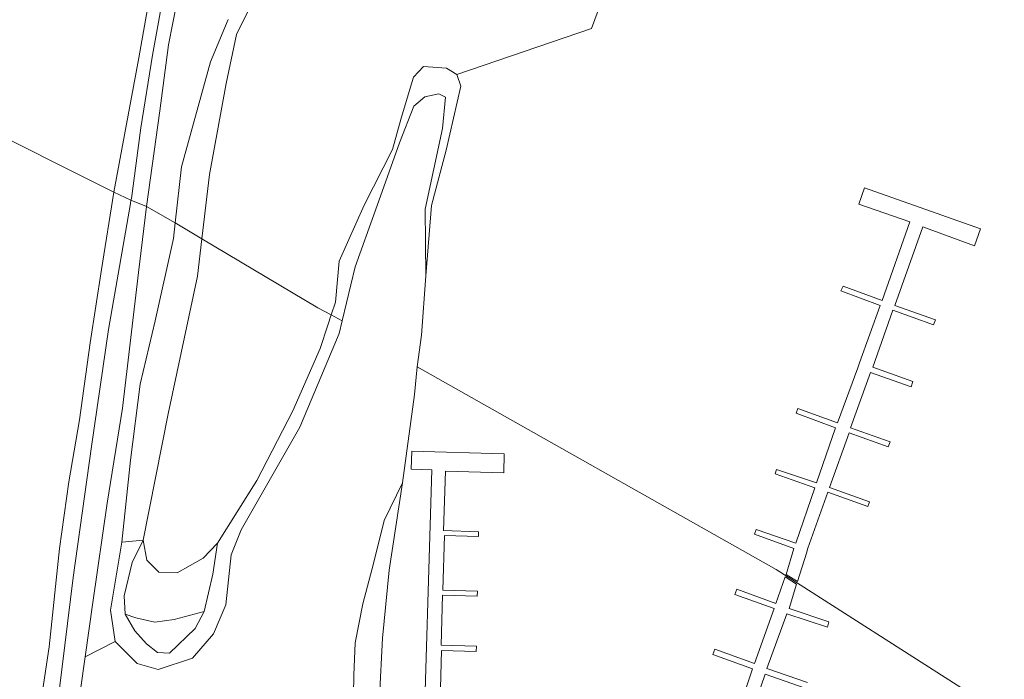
# Model space of a CAD drawing. Extents: x 184422 to 188298, y 343471 to 350189.
# Tile 494 of 513: x 186970 to 187085, y 349590 to 349668. Entities that reach past the tile are written whole.
import ezdxf

# ---------------------------------------------------------------- set-up
doc = ezdxf.new("R2010")
doc.units = 0
for name, color, linetype, lineweight in [('B-WA-GR-GRAS-GV', 252, 'Continuous', 13), ('B-WA-GR-GROENVOORZIENING-GV', 252, 'Continuous', 18), ('B-WA-GR-STRUIK-GV', 252, 'Continuous', 13), ('B-WA-GW-TALUD_KRUIN-G', 252, 'Continuous', 18), ('B-WA-KW-KUNSTWERK_STEIGER-GV', 252, 'Continuous', 18), ('B-WA-OG-WATER-GV', 252, 'Continuous', 18), ('B-WA-OG-WATER_SLOOT-GV', 252, 'Continuous', 18), ('B-WA-VH-VERHARDING_OPEN-GV', 252, 'Continuous', 18)]:
    doc.layers.add(name, color=color, linetype=linetype, lineweight=lineweight)

msp = doc.modelspace()

# ---------------------------------------------------------------- linework, layer by layer
at = {"layer": 'B-WA-GR-GRAS-GV', "flags": 128}
for points in [[(186986.865, 349672.179), (186985.364, 349663.739), (186983.998, 349655.195), (186982.875, 349646.86), (186982.798, 349646.667), (186984.642, 349645.946), (186986.213, 349657.177), (186987.231, 349664.926), (186988.761, 349672.72)], [(186986.865, 349672.179), (186985.364, 349663.739), (186983.998, 349655.195), (186982.875, 349646.86), (186982.798, 349646.667), (186984.642, 349645.946), (186986.213, 349657.177), (186987.231, 349664.926), (186988.761, 349672.72)], [(186986.865, 349672.179), (186985.364, 349663.739), (186983.998, 349655.195), (186982.875, 349646.86), (186982.798, 349646.667), (186984.642, 349645.946), (186986.213, 349657.177), (186987.231, 349664.926), (186988.761, 349672.72)], [(186976.877, 349589.119), (186977.434, 349593.008), (186978.351, 349599.407), (186980.015, 349611.059), (186981.831, 349622.247), (186983.708, 349638.181), (186984.642, 349645.946), (186982.798, 349646.667), (186982.781, 349646.279), (186980.172, 349631.463), (186978.183, 349617.732), (186976.05, 349602.357), (186974.394, 349588.968)], [(186976.877, 349589.119), (186977.434, 349593.008), (186978.351, 349599.407), (186980.015, 349611.059), (186981.831, 349622.247), (186983.708, 349638.181), (186984.642, 349645.946), (186982.798, 349646.667), (186982.781, 349646.279), (186980.172, 349631.463), (186978.183, 349617.732), (186976.05, 349602.357), (186974.394, 349588.968)], [(186976.877, 349589.119), (186977.434, 349593.008), (186978.351, 349599.407), (186980.015, 349611.059), (186981.831, 349622.247), (186983.708, 349638.181), (186984.642, 349645.946), (186982.798, 349646.667), (186982.781, 349646.279), (186980.172, 349631.463), (186978.183, 349617.732), (186976.05, 349602.357), (186974.394, 349588.968)]]:
    msp.add_lwpolyline(points, dxfattribs=at)
for points in [[(186980.951, 349594.803), (186980.438, 349598.506), (186981.755, 349606.507), (186982.785, 349616.127), (186983.89, 349625.053), (186985.678, 349632.497), (186987.801, 349642.165), (186988.008, 349644.006), (186984.642, 349645.946), (186983.708, 349638.181), (186981.831, 349622.247), (186980.015, 349611.059), (186978.351, 349599.407), (186977.434, 349593.008)], [(186980.951, 349594.803), (186980.438, 349598.506), (186981.755, 349606.507), (186982.785, 349616.127), (186983.89, 349625.053), (186985.678, 349632.497), (186987.801, 349642.165), (186988.008, 349644.006), (186984.642, 349645.946), (186983.708, 349638.181), (186981.831, 349622.247), (186980.015, 349611.059), (186978.351, 349599.407), (186977.434, 349593.008)], [(186980.951, 349594.803), (186980.438, 349598.506), (186981.755, 349606.507), (186982.785, 349616.127), (186983.89, 349625.053), (186985.678, 349632.497), (186987.801, 349642.165), (186988.008, 349644.006), (186984.642, 349645.946), (186983.708, 349638.181), (186981.831, 349622.247), (186980.015, 349611.059), (186978.351, 349599.407), (186977.434, 349593.008)], [(186991.406, 349598.328), (186987.907, 349597.387), (186985.626, 349597.091), (186983.4, 349597.591), (186982.135, 349598.038), (186983.287, 349596.082), (186984.649, 349594.56), (186985.955, 349593.518), (186987.364, 349593.454), (186990.372, 349596.36)], [(186991.406, 349598.328), (186987.907, 349597.387), (186985.626, 349597.091), (186983.4, 349597.591), (186982.135, 349598.038), (186983.287, 349596.082), (186984.649, 349594.56), (186985.955, 349593.518), (186987.364, 349593.454), (186990.372, 349596.36)], [(186991.406, 349598.328), (186987.907, 349597.387), (186985.626, 349597.091), (186983.4, 349597.591), (186982.135, 349598.038), (186983.287, 349596.082), (186984.649, 349594.56), (186985.955, 349593.518), (186987.364, 349593.454), (186990.372, 349596.36)]]:
    msp.add_lwpolyline(points, close=True, dxfattribs=at)
at = {"layer": 'B-WA-GR-GROENVOORZIENING-GV', "flags": 128}
msp.add_lwpolyline([(187008.928, 349586.407), (187008.979, 349590.852), (187009.136, 349594.652), (187010.048, 349599.259), (187011.318, 349603.974), (187012.556, 349609.031), (187014.704, 349613.464), (187016.108, 349623.862), (187016.44, 349627.091), (187016.961, 349630.826), (187017.44, 349637.793), (187017.368, 349645.643), (187019.393, 349655.11), (187019.775, 349658.792), (187018.974, 349659.179), (187017.323, 349658.826), (187016.046, 349657.715), (187014.381, 349653.42), (187011.54, 349645.498), (187009.145, 349638.841), (187007.618, 349632.505), (187007.262, 349631.031), (187002.674, 349620.005), (186995.78, 349607.954), (186994.594, 349604.99), (186993.978, 349599.119), (186992.499, 349595.72), (186990.053, 349592.872), (186986.03, 349591.526), (186983.57, 349592.222), (186980.951, 349594.803), (186977.434, 349593.008), (186976.877, 349589.119)], dxfattribs=at)
msp.add_lwpolyline([(187008.928, 349586.407), (187008.979, 349590.852), (187009.136, 349594.652), (187010.048, 349599.259), (187011.318, 349603.974), (187012.556, 349609.031), (187014.704, 349613.464), (187016.108, 349623.862), (187016.44, 349627.091), (187016.961, 349630.826), (187017.44, 349637.793), (187017.368, 349645.643), (187019.393, 349655.11), (187019.775, 349658.792), (187018.974, 349659.179), (187017.323, 349658.826), (187016.046, 349657.715), (187014.381, 349653.42), (187011.54, 349645.498), (187009.145, 349638.841), (187007.618, 349632.505), (187007.262, 349631.031), (187002.674, 349620.005), (186995.78, 349607.954), (186994.594, 349604.99), (186993.978, 349599.119), (186992.499, 349595.72), (186990.053, 349592.872), (186986.03, 349591.526), (186983.57, 349592.222), (186980.951, 349594.803), (186977.434, 349593.008), (186976.877, 349589.119)], dxfattribs=at)
msp.add_lwpolyline([(187008.928, 349586.407), (187008.979, 349590.852), (187009.136, 349594.652), (187010.048, 349599.259), (187011.318, 349603.974), (187012.556, 349609.031), (187014.704, 349613.464), (187016.108, 349623.862), (187016.44, 349627.091), (187016.961, 349630.826), (187017.44, 349637.793), (187017.368, 349645.643), (187019.393, 349655.11), (187019.775, 349658.792), (187018.974, 349659.179), (187017.323, 349658.826), (187016.046, 349657.715), (187014.381, 349653.42), (187011.54, 349645.498), (187009.145, 349638.841), (187007.618, 349632.505), (187007.262, 349631.031), (187002.674, 349620.005), (186995.78, 349607.954), (186994.594, 349604.99), (186993.978, 349599.119), (186992.499, 349595.72), (186990.053, 349592.872), (186986.03, 349591.526), (186983.57, 349592.222), (186980.951, 349594.803), (186977.434, 349593.008), (186976.877, 349589.119)], dxfattribs=at)
msp.add_lwpolyline([(186982.135, 349598.038), (186983.4, 349597.591), (186985.626, 349597.091), (186987.907, 349597.387), (186991.406, 349598.328), (186992.457, 349602.715), (186992.987, 349606.366), (186991.321, 349604.621), (186988.264, 349602.89), (186986.077, 349602.96), (186984.7, 349604.366), (186984.271, 349606.712), (186982.964, 349604.094), (186982.023, 349600.189)], close=True, dxfattribs=at)
msp.add_lwpolyline([(186982.135, 349598.038), (186983.4, 349597.591), (186985.626, 349597.091), (186987.907, 349597.387), (186991.406, 349598.328), (186992.457, 349602.715), (186992.987, 349606.366), (186991.321, 349604.621), (186988.264, 349602.89), (186986.077, 349602.96), (186984.7, 349604.366), (186984.271, 349606.712), (186982.964, 349604.094), (186982.023, 349600.189)], close=True, dxfattribs=at)
msp.add_lwpolyline([(186982.135, 349598.038), (186983.4, 349597.591), (186985.626, 349597.091), (186987.907, 349597.387), (186991.406, 349598.328), (186992.457, 349602.715), (186992.987, 349606.366), (186991.321, 349604.621), (186988.264, 349602.89), (186986.077, 349602.96), (186984.7, 349604.366), (186984.271, 349606.712), (186982.964, 349604.094), (186982.023, 349600.189)], close=True, dxfattribs=at)
at = {"layer": 'B-WA-GR-STRUIK-GV', "flags": 128}
for points in [[(186988.761, 349672.72), (186987.231, 349664.926), (186986.213, 349657.177), (186984.642, 349645.946), (186988.008, 349644.006), (186988.747, 349650.591), (186992.159, 349662.926), (186994.245, 349667.923)], [(186988.761, 349672.72), (186987.231, 349664.926), (186986.213, 349657.177), (186984.642, 349645.946), (186988.008, 349644.006), (186988.747, 349650.591), (186992.159, 349662.926), (186994.245, 349667.923)], [(186988.761, 349672.72), (186987.231, 349664.926), (186986.213, 349657.177), (186984.642, 349645.946), (186988.008, 349644.006), (186988.747, 349650.591), (186992.159, 349662.926), (186994.245, 349667.923)], [(186994.245, 349667.923), (186992.159, 349662.926), (186988.747, 349650.591), (186988.008, 349644.006), (186991.156, 349642.133), (186992.041, 349649.68), (186994.016, 349660.406), (186995.231, 349666.153), (186996.649, 349669.087)], [(186994.245, 349667.923), (186992.159, 349662.926), (186988.747, 349650.591), (186988.008, 349644.006), (186991.156, 349642.133), (186992.041, 349649.68), (186994.016, 349660.406), (186995.231, 349666.153), (186996.649, 349669.087)], [(186994.245, 349667.923), (186992.159, 349662.926), (186988.747, 349650.591), (186988.008, 349644.006), (186991.156, 349642.133), (186992.041, 349649.68), (186994.016, 349660.406), (186995.231, 349666.153), (186996.649, 349669.087)]]:
    msp.add_lwpolyline(points, dxfattribs=at)
msp.add_lwpolyline([(186984.271, 349606.712), (186987.184, 349621.591), (186990.644, 349637.769), (186991.156, 349642.133), (186988.008, 349644.006), (186987.801, 349642.165), (186985.678, 349632.497), (186983.89, 349625.053), (186982.785, 349616.127), (186981.755, 349606.507)], close=True, dxfattribs=at)
msp.add_lwpolyline([(186984.271, 349606.712), (186987.184, 349621.591), (186990.644, 349637.769), (186991.156, 349642.133), (186988.008, 349644.006), (186987.801, 349642.165), (186985.678, 349632.497), (186983.89, 349625.053), (186982.785, 349616.127), (186981.755, 349606.507)], close=True, dxfattribs=at)
msp.add_lwpolyline([(186984.271, 349606.712), (186987.184, 349621.591), (186990.644, 349637.769), (186991.156, 349642.133), (186988.008, 349644.006), (186987.801, 349642.165), (186985.678, 349632.497), (186983.89, 349625.053), (186982.785, 349616.127), (186981.755, 349606.507)], close=True, dxfattribs=at)
at = {"layer": 'B-WA-GW-TALUD_KRUIN-G', "flags": 128}
for points in [[(186984.642, 349645.946), (186986.213, 349657.177), (186987.231, 349664.926), (186988.761, 349672.72), (186990.268, 349680.948), (186992.316, 349689.569), (186993.41, 349696.902), (186995.385, 349708.435), (186996.896, 349717.967), (186998.093, 349727.159), (186999.501, 349737.183), (187000.443, 349746.684)], [(186984.642, 349645.946), (186986.213, 349657.177), (186987.231, 349664.926), (186988.761, 349672.72), (186990.268, 349680.948), (186992.316, 349689.569), (186993.41, 349696.902), (186995.385, 349708.435), (186996.896, 349717.967), (186998.093, 349727.159), (186999.501, 349737.183), (187000.443, 349746.684)], [(186984.642, 349645.946), (186986.213, 349657.177), (186987.231, 349664.926), (186988.761, 349672.72), (186990.268, 349680.948), (186992.316, 349689.569), (186993.41, 349696.902), (186995.385, 349708.435), (186996.896, 349717.967), (186998.093, 349727.159), (186999.501, 349737.183), (187000.443, 349746.684)], [(186994.245, 349667.923), (186992.159, 349662.926), (186988.747, 349650.591), (186988.008, 349644.006)], [(186994.245, 349667.923), (186992.159, 349662.926), (186988.747, 349650.591), (186988.008, 349644.006)], [(186994.245, 349667.923), (186992.159, 349662.926), (186988.747, 349650.591), (186988.008, 349644.006)], [(186976.877, 349589.119), (186977.434, 349593.008), (186978.351, 349599.407), (186980.015, 349611.059), (186981.831, 349622.247), (186983.708, 349638.181), (186984.642, 349645.946)], [(186976.877, 349589.119), (186977.434, 349593.008), (186978.351, 349599.407), (186980.015, 349611.059), (186981.831, 349622.247), (186983.708, 349638.181), (186984.642, 349645.946)], [(186976.877, 349589.119), (186977.434, 349593.008), (186978.351, 349599.407), (186980.015, 349611.059), (186981.831, 349622.247), (186983.708, 349638.181), (186984.642, 349645.946)], [(186988.008, 349644.006), (186987.801, 349642.165), (186985.678, 349632.497), (186983.89, 349625.053), (186982.785, 349616.127), (186981.755, 349606.507)], [(186988.008, 349644.006), (186987.801, 349642.165), (186985.678, 349632.497), (186983.89, 349625.053), (186982.785, 349616.127), (186981.755, 349606.507)], [(186988.008, 349644.006), (186987.801, 349642.165), (186985.678, 349632.497), (186983.89, 349625.053), (186982.785, 349616.127), (186981.755, 349606.507)]]:
    msp.add_lwpolyline(points, dxfattribs=at)
at = {"layer": 'B-WA-KW-KUNSTWERK_STEIGER-GV', "flags": 128}
msp.add_lwpolyline([(187059.763, 349602.699), (187061.088, 349601.857), (187062.155, 349605.188), (187062.322, 349605.797), (187064.662, 349612.362), (187069.354, 349610.69), (187069.552, 349611.244), (187064.867, 349612.913), (187067.158, 349619.341), (187071.768, 349617.698), (187071.975, 349618.279), (187067.346, 349619.928), (187069.664, 349626.431), (187074.445, 349624.727), (187074.671, 349625.363), (187069.937, 349627.05), (187072.32, 349633.735), (187077.098, 349632.031), (187077.305, 349632.611), (187072.547, 349634.307), (187075.834, 349643.53), (187081.902, 349641.327), (187082.583, 349643.32), (187068.958, 349648.14), (187068.328, 349646.223), (187074.32, 349644.139), (187071.06, 349634.888), (187066.459, 349636.584), (187066.214, 349636.04), (187070.836, 349634.285), (187068.405, 349627.554), (187068.203, 349626.988), (187065.808, 349620.528), (187061.154, 349622.202), (187060.958, 349621.657), (187065.568, 349619.909), (187063.348, 349613.48), (187058.654, 349615.028), (187058.465, 349614.528), (187063.127, 349612.884), (187060.904, 349606.378), (187056.246, 349607.967), (187056.049, 349607.449), (187060.671, 349605.765)], close=True, dxfattribs=at)
msp.add_lwpolyline([(187059.763, 349602.699), (187061.088, 349601.857), (187062.155, 349605.188), (187062.322, 349605.797), (187064.662, 349612.362), (187069.354, 349610.69), (187069.552, 349611.244), (187064.867, 349612.913), (187067.158, 349619.341), (187071.768, 349617.698), (187071.975, 349618.279), (187067.346, 349619.928), (187069.664, 349626.431), (187074.445, 349624.727), (187074.671, 349625.363), (187069.937, 349627.05), (187072.32, 349633.735), (187077.098, 349632.031), (187077.305, 349632.611), (187072.547, 349634.307), (187075.834, 349643.53), (187081.902, 349641.327), (187082.583, 349643.32), (187068.958, 349648.14), (187068.328, 349646.223), (187074.32, 349644.139), (187071.06, 349634.888), (187066.459, 349636.584), (187066.214, 349636.04), (187070.836, 349634.285), (187068.405, 349627.554), (187068.203, 349626.988), (187065.808, 349620.528), (187061.154, 349622.202), (187060.958, 349621.657), (187065.568, 349619.909), (187063.348, 349613.48), (187058.654, 349615.028), (187058.465, 349614.528), (187063.127, 349612.884), (187060.904, 349606.378), (187056.246, 349607.967), (187056.049, 349607.449), (187060.671, 349605.765)], close=True, dxfattribs=at)
msp.add_lwpolyline([(187059.763, 349602.699), (187061.088, 349601.857), (187062.155, 349605.188), (187062.322, 349605.797), (187064.662, 349612.362), (187069.354, 349610.69), (187069.552, 349611.244), (187064.867, 349612.913), (187067.158, 349619.341), (187071.768, 349617.698), (187071.975, 349618.279), (187067.346, 349619.928), (187069.664, 349626.431), (187074.445, 349624.727), (187074.671, 349625.363), (187069.937, 349627.05), (187072.32, 349633.735), (187077.098, 349632.031), (187077.305, 349632.611), (187072.547, 349634.307), (187075.834, 349643.53), (187081.902, 349641.327), (187082.583, 349643.32), (187068.958, 349648.14), (187068.328, 349646.223), (187074.32, 349644.139), (187071.06, 349634.888), (187066.459, 349636.584), (187066.214, 349636.04), (187070.836, 349634.285), (187068.405, 349627.554), (187068.203, 349626.988), (187065.808, 349620.528), (187061.154, 349622.202), (187060.958, 349621.657), (187065.568, 349619.909), (187063.348, 349613.48), (187058.654, 349615.028), (187058.465, 349614.528), (187063.127, 349612.884), (187060.904, 349606.378), (187056.246, 349607.967), (187056.049, 349607.449), (187060.671, 349605.765)], close=True, dxfattribs=at)
for points in [[(187019.137, 349587.858), (187019.313, 349593.748), (187023.383, 349593.626), (187023.401, 349594.252), (187019.251, 349594.376), (187019.428, 349600.276), (187023.497, 349600.153), (187023.515, 349600.743), (187019.455, 349600.865), (187019.647, 349607.258), (187023.64, 349607.138), (187023.658, 349607.72), (187019.546, 349607.844), (187019.756, 349614.833), (187026.598, 349614.627), (187026.665, 349616.859), (187015.806, 349617.185), (187015.742, 349615.071), (187018.146, 349614.998), (187017.091, 349579.892)], [(187019.137, 349587.858), (187019.313, 349593.748), (187023.383, 349593.626), (187023.401, 349594.252), (187019.251, 349594.376), (187019.428, 349600.276), (187023.497, 349600.153), (187023.515, 349600.743), (187019.455, 349600.865), (187019.647, 349607.258), (187023.64, 349607.138), (187023.658, 349607.72), (187019.546, 349607.844), (187019.756, 349614.833), (187026.598, 349614.627), (187026.665, 349616.859), (187015.806, 349617.185), (187015.742, 349615.071), (187018.146, 349614.998), (187017.091, 349579.892)], [(187019.137, 349587.858), (187019.313, 349593.748), (187023.383, 349593.626), (187023.401, 349594.252), (187019.251, 349594.376), (187019.428, 349600.276), (187023.497, 349600.153), (187023.515, 349600.743), (187019.455, 349600.865), (187019.647, 349607.258), (187023.64, 349607.138), (187023.658, 349607.72), (187019.546, 349607.844), (187019.756, 349614.833), (187026.598, 349614.627), (187026.665, 349616.859), (187015.806, 349617.185), (187015.742, 349615.071), (187018.146, 349614.998), (187017.091, 349579.892)], [(187062.29, 349590.014), (187057.524, 349591.649), (187059.849, 349598.049), (187064.621, 349596.512), (187064.787, 349597.111), (187060.117, 349598.693), (187060.994, 349601.561), (187059.674, 349602.4), (187058.569, 349599.271), (187053.966, 349600.963), (187053.742, 349600.345), (187058.37, 349598.7), (187056.062, 349592.232), (187051.412, 349593.92), (187051.182, 349593.293), (187055.837, 349591.602), (187053.674, 349585.164)], [(187062.29, 349590.014), (187057.524, 349591.649), (187059.849, 349598.049), (187064.621, 349596.512), (187064.787, 349597.111), (187060.117, 349598.693), (187060.994, 349601.561), (187059.674, 349602.4), (187058.569, 349599.271), (187053.966, 349600.963), (187053.742, 349600.345), (187058.37, 349598.7), (187056.062, 349592.232), (187051.412, 349593.92), (187051.182, 349593.293), (187055.837, 349591.602), (187053.674, 349585.164)], [(187062.29, 349590.014), (187057.524, 349591.649), (187059.849, 349598.049), (187064.621, 349596.512), (187064.787, 349597.111), (187060.117, 349598.693), (187060.994, 349601.561), (187059.674, 349602.4), (187058.569, 349599.271), (187053.966, 349600.963), (187053.742, 349600.345), (187058.37, 349598.7), (187056.062, 349592.232), (187051.412, 349593.92), (187051.182, 349593.293), (187055.837, 349591.602), (187053.674, 349585.164)], [(187055.115, 349584.585), (187057.328, 349590.966), (187062.027, 349589.314)], [(187055.115, 349584.585), (187057.328, 349590.966), (187062.027, 349589.314)], [(187055.115, 349584.585), (187057.328, 349590.966), (187062.027, 349589.314)]]:
    msp.add_lwpolyline(points, dxfattribs=at)
at = {"layer": 'B-WA-OG-WATER-GV', "flags": 128}
for points in [[(186996.649, 349669.087), (186995.231, 349666.153), (186994.016, 349660.406), (186992.041, 349649.68), (186991.156, 349642.133), (187004.781, 349634.025), (187006.344, 349633.188), (187006.85, 349634.708), (187007.282, 349639.517), (187010.208, 349646.082), (187013.532, 349652.619), (187014.576, 349656.31), (187016.001, 349661.132), (187017.177, 349662.374), (187019.896, 349662.211), (187021.098, 349661.466), (187036.918, 349666.863), (187095.594, 349825.749)], [(186996.649, 349669.087), (186995.231, 349666.153), (186994.016, 349660.406), (186992.041, 349649.68), (186991.156, 349642.133), (187004.781, 349634.025), (187006.344, 349633.188), (187006.85, 349634.708), (187007.282, 349639.517), (187010.208, 349646.082), (187013.532, 349652.619), (187014.576, 349656.31), (187016.001, 349661.132), (187017.177, 349662.374), (187019.896, 349662.211), (187021.098, 349661.466), (187036.918, 349666.863), (187095.594, 349825.749)], [(186996.649, 349669.087), (186995.231, 349666.153), (186994.016, 349660.406), (186992.041, 349649.68), (186991.156, 349642.133), (187004.781, 349634.025), (187006.344, 349633.188), (187006.85, 349634.708), (187007.282, 349639.517), (187010.208, 349646.082), (187013.532, 349652.619), (187014.576, 349656.31), (187016.001, 349661.132), (187017.177, 349662.374), (187019.896, 349662.211), (187021.098, 349661.466), (187036.918, 349666.863), (187095.594, 349825.749)], [(187095.594, 349825.749), (187036.918, 349666.863), (187021.098, 349661.466), (187021.581, 349660.081), (187019.827, 349652.538), (187018.125, 349646.055), (187017.44, 349637.793), (187016.961, 349630.826), (187016.44, 349627.091), (187058.587, 349603.275), (187081.273, 349588.789)], [(187095.594, 349825.749), (187036.918, 349666.863), (187021.098, 349661.466), (187021.581, 349660.081), (187019.827, 349652.538), (187018.125, 349646.055), (187017.44, 349637.793), (187016.961, 349630.826), (187016.44, 349627.091), (187058.587, 349603.275), (187081.273, 349588.789)], [(187095.594, 349825.749), (187036.918, 349666.863), (187021.098, 349661.466), (187021.581, 349660.081), (187019.827, 349652.538), (187018.125, 349646.055), (187017.44, 349637.793), (187016.961, 349630.826), (187016.44, 349627.091), (187058.587, 349603.275), (187081.273, 349588.789)], [(186904.201, 349748.206), (186903.561, 349743.522), (186903.117, 349738.202), (186901.665, 349731.658), (186900.436, 349724.619), (186899.264, 349715.636), (186898.592, 349708.977), (186898.429, 349704.41), (186897.457, 349700.782), (186896.337, 349695.896), (186894.516, 349690.905), (186980.8, 349647.617), (186983.762, 349663.417), (186986.098, 349676.718), (186988.07, 349687.554), (186990.403, 349699.422), (186991.586, 349709.397), (186993.422, 349721.09), (186994.808, 349732.677), (186995.743, 349742.555), (186996.659, 349751.139)], [(186904.201, 349748.206), (186903.561, 349743.522), (186903.117, 349738.202), (186901.665, 349731.658), (186900.436, 349724.619), (186899.264, 349715.636), (186898.592, 349708.977), (186898.429, 349704.41), (186897.457, 349700.782), (186896.337, 349695.896), (186894.516, 349690.905), (186980.8, 349647.617), (186983.762, 349663.417), (186986.098, 349676.718), (186988.07, 349687.554), (186990.403, 349699.422), (186991.586, 349709.397), (186993.422, 349721.09), (186994.808, 349732.677), (186995.743, 349742.555), (186996.659, 349751.139)], [(186904.201, 349748.206), (186903.561, 349743.522), (186903.117, 349738.202), (186901.665, 349731.658), (186900.436, 349724.619), (186899.264, 349715.636), (186898.592, 349708.977), (186898.429, 349704.41), (186897.457, 349700.782), (186896.337, 349695.896), (186894.516, 349690.905), (186980.8, 349647.617), (186983.762, 349663.417), (186986.098, 349676.718), (186988.07, 349687.554), (186990.403, 349699.422), (186991.586, 349709.397), (186993.422, 349721.09), (186994.808, 349732.677), (186995.743, 349742.555), (186996.659, 349751.139)], [(186971.9, 349585.329), (186973.198, 349594.181), (186974.422, 349605.741), (186975.533, 349613.576), (186976.783, 349620.857), (186978.033, 349629.918), (186979.37, 349638.543), (186980.8, 349647.617), (186894.516, 349690.905)], [(186971.9, 349585.329), (186973.198, 349594.181), (186974.422, 349605.741), (186975.533, 349613.576), (186976.783, 349620.857), (186978.033, 349629.918), (186979.37, 349638.543), (186980.8, 349647.617), (186894.516, 349690.905)], [(186971.9, 349585.329), (186973.198, 349594.181), (186974.422, 349605.741), (186975.533, 349613.576), (186976.783, 349620.857), (186978.033, 349629.918), (186979.37, 349638.543), (186980.8, 349647.617), (186894.516, 349690.905)], [(187081.273, 349588.789), (187058.587, 349603.275), (187016.44, 349627.091), (187016.108, 349623.862), (187014.704, 349613.464), (187013.133, 349603.204), (187012.373, 349595.219), (187012.019, 349588.321)], [(187081.273, 349588.789), (187058.587, 349603.275), (187016.44, 349627.091), (187016.108, 349623.862), (187014.704, 349613.464), (187013.133, 349603.204), (187012.373, 349595.219), (187012.019, 349588.321)], [(187081.273, 349588.789), (187058.587, 349603.275), (187016.44, 349627.091), (187016.108, 349623.862), (187014.704, 349613.464), (187013.133, 349603.204), (187012.373, 349595.219), (187012.019, 349588.321)]]:
    msp.add_lwpolyline(points, dxfattribs=at)
msp.add_lwpolyline([(187006.344, 349633.188), (187004.781, 349634.025), (186991.156, 349642.133), (186990.644, 349637.769), (186987.184, 349621.591), (186984.271, 349606.712), (186984.7, 349604.366), (186986.077, 349602.96), (186988.264, 349602.89), (186991.321, 349604.621), (186992.987, 349606.366), (186997.625, 349613.748), (187001.821, 349621.92), (187005.035, 349629.251), (187005.945, 349631.986)], close=True, dxfattribs=at)
msp.add_lwpolyline([(187006.344, 349633.188), (187004.781, 349634.025), (186991.156, 349642.133), (186990.644, 349637.769), (186987.184, 349621.591), (186984.271, 349606.712), (186984.7, 349604.366), (186986.077, 349602.96), (186988.264, 349602.89), (186991.321, 349604.621), (186992.987, 349606.366), (186997.625, 349613.748), (187001.821, 349621.92), (187005.035, 349629.251), (187005.945, 349631.986)], close=True, dxfattribs=at)
msp.add_lwpolyline([(187006.344, 349633.188), (187004.781, 349634.025), (186991.156, 349642.133), (186990.644, 349637.769), (186987.184, 349621.591), (186984.271, 349606.712), (186984.7, 349604.366), (186986.077, 349602.96), (186988.264, 349602.89), (186991.321, 349604.621), (186992.987, 349606.366), (186997.625, 349613.748), (187001.821, 349621.92), (187005.035, 349629.251), (187005.945, 349631.986)], close=True, dxfattribs=at)
at = {"layer": 'B-WA-OG-WATER_SLOOT-GV', "flags": 128}
for points in [[(187017.44, 349637.793), (187018.125, 349646.055), (187019.827, 349652.538), (187021.581, 349660.081), (187021.098, 349661.466), (187019.896, 349662.211), (187017.177, 349662.374), (187016.001, 349661.132), (187014.576, 349656.31), (187013.532, 349652.619), (187010.208, 349646.082), (187007.282, 349639.517), (187006.85, 349634.708), (187006.344, 349633.188), (187007.618, 349632.505), (187009.145, 349638.841), (187011.54, 349645.498), (187014.381, 349653.42), (187016.046, 349657.715), (187017.323, 349658.826), (187018.974, 349659.179), (187019.775, 349658.792), (187019.393, 349655.11), (187017.368, 349645.643)], [(187017.44, 349637.793), (187018.125, 349646.055), (187019.827, 349652.538), (187021.581, 349660.081), (187021.098, 349661.466), (187019.896, 349662.211), (187017.177, 349662.374), (187016.001, 349661.132), (187014.576, 349656.31), (187013.532, 349652.619), (187010.208, 349646.082), (187007.282, 349639.517), (187006.85, 349634.708), (187006.344, 349633.188), (187007.618, 349632.505), (187009.145, 349638.841), (187011.54, 349645.498), (187014.381, 349653.42), (187016.046, 349657.715), (187017.323, 349658.826), (187018.974, 349659.179), (187019.775, 349658.792), (187019.393, 349655.11), (187017.368, 349645.643)], [(187017.44, 349637.793), (187018.125, 349646.055), (187019.827, 349652.538), (187021.581, 349660.081), (187021.098, 349661.466), (187019.896, 349662.211), (187017.177, 349662.374), (187016.001, 349661.132), (187014.576, 349656.31), (187013.532, 349652.619), (187010.208, 349646.082), (187007.282, 349639.517), (187006.85, 349634.708), (187006.344, 349633.188), (187007.618, 349632.505), (187009.145, 349638.841), (187011.54, 349645.498), (187014.381, 349653.42), (187016.046, 349657.715), (187017.323, 349658.826), (187018.974, 349659.179), (187019.775, 349658.792), (187019.393, 349655.11), (187017.368, 349645.643)], [(187007.618, 349632.505), (187006.344, 349633.188), (187005.945, 349631.986), (187005.035, 349629.251), (187001.821, 349621.92), (186997.625, 349613.748), (186992.987, 349606.366), (186992.457, 349602.715), (186991.406, 349598.328), (186990.372, 349596.36), (186987.364, 349593.454), (186985.955, 349593.518), (186984.649, 349594.56), (186983.287, 349596.082), (186982.135, 349598.038), (186982.023, 349600.189), (186982.964, 349604.094), (186984.271, 349606.712), (186981.755, 349606.507), (186980.438, 349598.506), (186980.951, 349594.803), (186983.57, 349592.222), (186986.03, 349591.526), (186990.053, 349592.872), (186992.499, 349595.72), (186993.978, 349599.119), (186994.594, 349604.99), (186995.78, 349607.954), (187002.674, 349620.005), (187007.262, 349631.031)], [(187007.618, 349632.505), (187006.344, 349633.188), (187005.945, 349631.986), (187005.035, 349629.251), (187001.821, 349621.92), (186997.625, 349613.748), (186992.987, 349606.366), (186992.457, 349602.715), (186991.406, 349598.328), (186990.372, 349596.36), (186987.364, 349593.454), (186985.955, 349593.518), (186984.649, 349594.56), (186983.287, 349596.082), (186982.135, 349598.038), (186982.023, 349600.189), (186982.964, 349604.094), (186984.271, 349606.712), (186981.755, 349606.507), (186980.438, 349598.506), (186980.951, 349594.803), (186983.57, 349592.222), (186986.03, 349591.526), (186990.053, 349592.872), (186992.499, 349595.72), (186993.978, 349599.119), (186994.594, 349604.99), (186995.78, 349607.954), (187002.674, 349620.005), (187007.262, 349631.031)], [(187007.618, 349632.505), (187006.344, 349633.188), (187005.945, 349631.986), (187005.035, 349629.251), (187001.821, 349621.92), (186997.625, 349613.748), (186992.987, 349606.366), (186992.457, 349602.715), (186991.406, 349598.328), (186990.372, 349596.36), (186987.364, 349593.454), (186985.955, 349593.518), (186984.649, 349594.56), (186983.287, 349596.082), (186982.135, 349598.038), (186982.023, 349600.189), (186982.964, 349604.094), (186984.271, 349606.712), (186981.755, 349606.507), (186980.438, 349598.506), (186980.951, 349594.803), (186983.57, 349592.222), (186986.03, 349591.526), (186990.053, 349592.872), (186992.499, 349595.72), (186993.978, 349599.119), (186994.594, 349604.99), (186995.78, 349607.954), (187002.674, 349620.005), (187007.262, 349631.031)]]:
    msp.add_lwpolyline(points, close=True, dxfattribs=at)
msp.add_lwpolyline([(187012.019, 349588.321), (187012.373, 349595.219), (187013.133, 349603.204), (187014.704, 349613.464), (187012.556, 349609.031), (187011.318, 349603.974), (187010.048, 349599.259), (187009.136, 349594.652), (187008.979, 349590.852), (187008.928, 349586.407)], dxfattribs=at)
msp.add_lwpolyline([(187012.019, 349588.321), (187012.373, 349595.219), (187013.133, 349603.204), (187014.704, 349613.464), (187012.556, 349609.031), (187011.318, 349603.974), (187010.048, 349599.259), (187009.136, 349594.652), (187008.979, 349590.852), (187008.928, 349586.407)], dxfattribs=at)
msp.add_lwpolyline([(187012.019, 349588.321), (187012.373, 349595.219), (187013.133, 349603.204), (187014.704, 349613.464), (187012.556, 349609.031), (187011.318, 349603.974), (187010.048, 349599.259), (187009.136, 349594.652), (187008.979, 349590.852), (187008.928, 349586.407)], dxfattribs=at)
at = {"layer": 'B-WA-VH-VERHARDING_OPEN-GV', "flags": 128}
for points in [[(186986.098, 349676.718), (186983.762, 349663.417), (186980.8, 349647.617), (186982.798, 349646.667), (186982.875, 349646.86), (186983.998, 349655.195), (186985.364, 349663.739), (186986.865, 349672.179)], [(186986.098, 349676.718), (186983.762, 349663.417), (186980.8, 349647.617), (186982.798, 349646.667), (186982.875, 349646.86), (186983.998, 349655.195), (186985.364, 349663.739), (186986.865, 349672.179)], [(186986.098, 349676.718), (186983.762, 349663.417), (186980.8, 349647.617), (186982.798, 349646.667), (186982.875, 349646.86), (186983.998, 349655.195), (186985.364, 349663.739), (186986.865, 349672.179)], [(186974.394, 349588.968), (186976.05, 349602.357), (186978.183, 349617.732), (186980.172, 349631.463), (186982.781, 349646.279), (186982.798, 349646.667), (186980.8, 349647.617), (186979.37, 349638.543), (186978.033, 349629.918), (186976.783, 349620.857), (186975.533, 349613.576), (186974.422, 349605.741), (186973.198, 349594.181), (186971.9, 349585.329)], [(186974.394, 349588.968), (186976.05, 349602.357), (186978.183, 349617.732), (186980.172, 349631.463), (186982.781, 349646.279), (186982.798, 349646.667), (186980.8, 349647.617), (186979.37, 349638.543), (186978.033, 349629.918), (186976.783, 349620.857), (186975.533, 349613.576), (186974.422, 349605.741), (186973.198, 349594.181), (186971.9, 349585.329)], [(186974.394, 349588.968), (186976.05, 349602.357), (186978.183, 349617.732), (186980.172, 349631.463), (186982.781, 349646.279), (186982.798, 349646.667), (186980.8, 349647.617), (186979.37, 349638.543), (186978.033, 349629.918), (186976.783, 349620.857), (186975.533, 349613.576), (186974.422, 349605.741), (186973.198, 349594.181), (186971.9, 349585.329)]]:
    msp.add_lwpolyline(points, dxfattribs=at)

doc.saveas('drawing.dxf')
